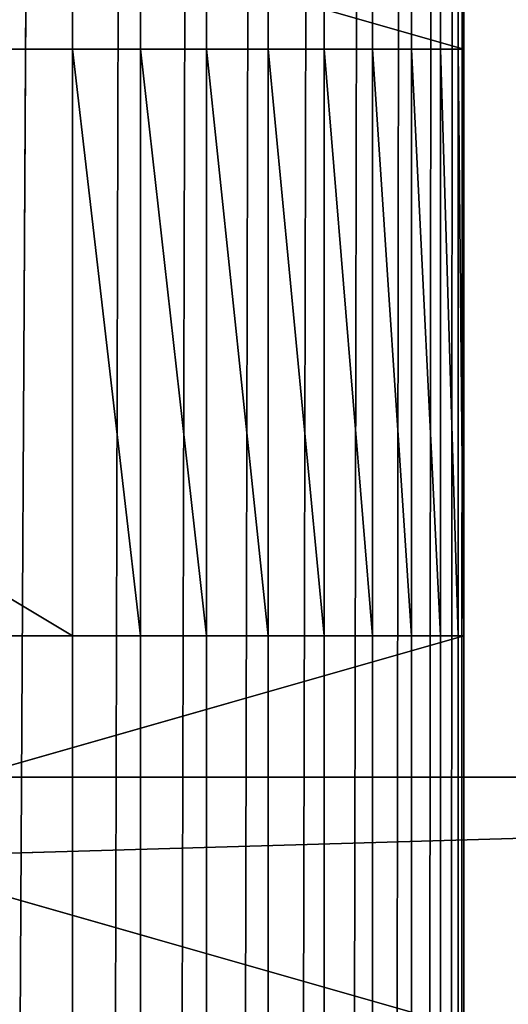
# Model space of a CAD drawing. Extents: x 226 to 378, y -30 to 313.
# Tile 411 of 656: x 344.33 to 350.67, y 173.35 to 186.14. Entities that reach past the tile are written whole.
import ezdxf

# ---------------------------------------------------------------- set-up
doc = ezdxf.new("R2010")
doc.units = 0
doc.header["$LTSCALE"] = 25.4
doc.layers.get('0').update_dxf_attribs({"color": 13, "linetype": 'CONTINUOUS'})
for name, color, linetype in [('_NCL1_62', 7, 'CONTINUOUS'), ('_NCL1_64', 250, 'CONTINUOUS'), ('USER_LIBRARY_DIN_RAIL_DEFA', 254, 'CONTINUOUS')]:
    doc.layers.add(name, color=color, linetype=linetype)

# ---------------------------------------------------------------- blocks, each defined once
blk = doc.blocks.new('EWON_2005CD_4005CD_COSY141')
at = {"layer": '_NCL1_62', "color": 0}
for p, q in [((27.94, 342.9, 292.1), (27.94, 20.32, 292.1)), ((28.017, 342.9, 292.982), (27.94, 20.32, 292.1)), ((27.94, 342.9, 292.1), (27.94, 20.32, 292.1)), ((28.017, 342.9, 292.982), (27.94, 20.32, 292.1)), ((28.246, 342.9, 293.837), (28.017, 20.32, 292.982)), ((28.017, 20.32, 292.982), (28.017, 342.9, 292.982)), ((28.017, 20.32, 292.982), (28.017, 342.9, 292.982)), ((28.246, 342.9, 293.837), (28.017, 20.32, 292.982)), ((28.621, 342.9, 294.64), (28.246, 20.32, 293.837)), ((28.246, 20.32, 293.837), (28.246, 342.9, 293.837)), ((28.246, 20.32, 293.837), (28.246, 342.9, 293.837)), ((28.621, 342.9, 294.64), (28.246, 20.32, 293.837)), ((29.128, 342.9, 295.365), (28.621, 20.32, 294.64)), ((28.621, 20.32, 294.64), (28.621, 342.9, 294.64)), ((28.621, 20.32, 294.64), (28.621, 342.9, 294.64)), ((29.128, 342.9, 295.365), (28.621, 20.32, 294.64)), ((29.755, 342.9, 295.991), (29.128, 20.32, 295.365)), ((29.128, 20.32, 295.365), (29.128, 342.9, 295.365)), ((29.128, 20.32, 295.365), (29.128, 342.9, 295.365)), ((29.755, 342.9, 295.991), (29.128, 20.32, 295.365)), ((30.48, 342.9, 296.499), (29.755, 20.32, 295.991)), ((29.755, 20.32, 295.991), (29.755, 342.9, 295.991)), ((29.755, 20.32, 295.991), (29.755, 342.9, 295.991)), ((30.48, 342.9, 296.499), (29.755, 20.32, 295.991)), ((31.283, 342.9, 296.874), (30.48, 20.32, 296.499)), ((30.48, 20.32, 296.499), (30.48, 342.9, 296.499)), ((30.48, 20.32, 296.499), (30.48, 342.9, 296.499)), ((31.283, 342.9, 296.874), (30.48, 20.32, 296.499)), ((32.138, 342.9, 297.103), (31.283, 20.32, 296.874)), ((31.283, 20.32, 296.874), (31.283, 342.9, 296.874)), ((31.283, 20.32, 296.874), (31.283, 342.9, 296.874)), ((32.138, 342.9, 297.103), (31.283, 20.32, 296.874)), ((33.02, 342.9, 297.18), (32.138, 20.32, 297.103)), ((32.138, 20.32, 297.103), (32.138, 342.9, 297.103)), ((32.138, 20.32, 297.103), (32.138, 342.9, 297.103)), ((33.02, 342.9, 297.18), (32.138, 20.32, 297.103)), ((27.94, 177.8, 276.86), (27.94, 20.32, 292.1)), ((27.94, 177.8, 276.86), (27.94, 20.32, 292.1)), ((27.94, 20.32, 292.1), (27.94, 172.72, 276.86)), ((27.94, 20.32, 292.1), (27.94, 172.72, 276.86)), ((27.94, 20.32, 292.1), (27.94, 165.1, 276.86)), ((27.94, 20.32, 292.1), (27.94, 165.1, 276.86)), ((27.94, 160.02, 276.86), (27.94, 20.32, 292.1)), ((27.94, 160.02, 276.86), (27.94, 20.32, 292.1)), ((27.94, 152.4, 276.86), (27.94, 20.32, 292.1)), ((27.94, 152.4, 276.86), (27.94, 20.32, 292.1)), ((27.94, 147.32, 276.86), (27.94, 20.32, 292.1)), ((27.94, 147.32, 276.86), (27.94, 20.32, 292.1)), ((27.94, 134.62, 71.12), (27.94, 139.7, 220.98)), ((27.94, 139.7, 220.98), (27.94, 134.62, 220.98)), ((27.94, 134.62, 71.12), (27.94, 139.7, 220.98)), ((27.94, 134.62, 71.12), (27.94, 139.7, 71.12)), ((27.94, 134.62, 276.86), (27.94, 139.7, 276.86)), ((27.94, 139.7, 276.86), (27.94, 20.32, 292.1)), ((27.94, 139.7, 276.86), (27.94, 20.32, 292.1)), ((45.72, 139.7, 71.12), (27.94, 134.62, 71.12)), ((45.72, 139.7, 71.12), (27.94, 134.62, 71.12)), ((27.94, 134.62, 71.12), (27.94, 139.7, 71.12)), ((45.72, 139.7, 276.86), (27.94, 134.62, 276.86)), ((45.72, 139.7, 276.86), (27.94, 134.62, 276.86)), ((27.94, 134.62, 276.86), (27.94, 139.7, 276.86)), ((27.94, 139.7, 220.98), (27.94, 134.62, 220.98)), ((27.94, 139.7, 220.98), (45.72, 134.62, 220.98)), ((27.94, 139.7, 220.98), (45.72, 134.62, 220.98)), ((27.94, 134.62, 220.98), (27.94, 134.62, 71.12)), ((27.94, 134.62, 220.98), (27.94, 127, 220.98)), ((27.94, 127, 71.12), (27.94, 134.62, 220.98)), ((27.94, 134.62, 276.86), (27.94, 127, 276.86)), ((27.94, 127, 276.86), (27.94, 134.62, 220.98)), ((27.94, 134.62, 220.98), (27.94, 134.62, 276.86)), ((27.94, 134.62, 220.98), (27.94, 127, 220.98)), ((27.94, 127, 276.86), (27.94, 134.62, 220.98)), ((27.94, 127, 71.12), (27.94, 134.62, 33.02)), ((27.94, 134.62, 33.02), (27.94, 134.62, 71.12)), ((27.94, 134.62, 71.12), (27.94, 127, 71.12)), ((27.94, 127, 33.02), (27.94, 134.62, 33.02)), ((27.94, 127, 71.12), (27.94, 134.62, 33.02)), ((27.94, 127, 71.12), (27.94, 134.62, 220.98)), ((27.94, 134.62, 71.12), (27.94, 127, 71.12)), ((27.94, 134.62, 220.98), (27.94, 134.62, 71.12)), ((27.94, 134.62, 276.86), (27.94, 127, 276.86)), ((27.94, 134.62, 276.86), (27.94, 20.32, 292.1)), ((27.94, 134.62, 276.86), (27.94, 20.32, 292.1)), ((27.94, 134.62, 71.12), (45.72, 134.62, 71.12)), ((27.94, 134.62, 33.02), (45.72, 134.62, 71.12)), ((27.94, 134.62, 71.12), (45.72, 134.62, 71.12)), ((27.94, 134.62, 33.02), (27.94, 134.62, 71.12)), ((27.94, 134.62, 33.02), (45.72, 134.62, 71.12)), ((27.94, 134.62, 33.02), (45.72, 134.62, 27.94)), ((27.94, 134.62, 33.02), (45.72, 134.62, 27.94)), ((27.94, 134.62, 33.02), (33.02, 134.62, 27.94)), ((27.94, 134.62, 33.02), (28.017, 134.62, 32.138)), ((28.246, 134.62, 31.283), (27.94, 134.62, 33.02)), ((28.246, 134.62, 31.283), (27.94, 134.62, 33.02)), ((28.621, 134.62, 30.48), (27.94, 134.62, 33.02)), ((28.621, 134.62, 30.48), (27.94, 134.62, 33.02)), ((29.128, 134.62, 29.755), (27.94, 134.62, 33.02)), ((29.128, 134.62, 29.755), (27.94, 134.62, 33.02)), ((29.755, 134.62, 29.128), (27.94, 134.62, 33.02)), ((29.755, 134.62, 29.128), (27.94, 134.62, 33.02)), ((30.48, 134.62, 28.621), (27.94, 134.62, 33.02)), ((30.48, 134.62, 28.621), (27.94, 134.62, 33.02)), ((31.283, 134.62, 28.246), (27.94, 134.62, 33.02)), ((31.283, 134.62, 28.246), (27.94, 134.62, 33.02)), ((32.138, 134.62, 28.017), (27.94, 134.62, 33.02)), ((32.138, 134.62, 28.017), (27.94, 134.62, 33.02)), ((27.94, 134.62, 33.02), (33.02, 134.62, 27.94)), ((27.94, 134.62, 276.86), (45.72, 134.62, 276.86)), ((27.94, 134.62, 220.98), (45.72, 134.62, 220.98)), ((45.72, 134.62, 276.86), (27.94, 134.62, 220.98)), ((45.72, 134.62, 276.86), (27.94, 134.62, 220.98)), ((27.94, 134.62, 276.86), (45.72, 134.62, 276.86)), ((27.94, 134.62, 220.98), (27.94, 134.62, 276.86)), ((27.94, 134.62, 220.98), (45.72, 134.62, 220.98)), ((27.94, 134.62, 33.02), (28.017, 134.62, 32.138)), ((27.94, 134.62, 33.02), (28.017, 127, 32.138)), ((27.94, 134.62, 33.02), (28.017, 127, 32.138)), ((27.94, 127, 33.02), (27.94, 134.62, 33.02)), ((28.017, 134.62, 32.138), (28.246, 134.62, 31.283)), ((28.017, 127, 32.138), (28.017, 134.62, 32.138)), ((28.017, 134.62, 32.138), (28.246, 134.62, 31.283)), ((28.017, 134.62, 32.138), (28.246, 127, 31.283)), ((28.017, 134.62, 32.138), (28.246, 127, 31.283)), ((28.017, 127, 32.138), (28.017, 134.62, 32.138)), ((28.246, 134.62, 31.283), (28.621, 134.62, 30.48)), ((28.246, 127, 31.283), (28.246, 134.62, 31.283)), ((28.246, 134.62, 31.283), (28.621, 134.62, 30.48)), ((28.246, 134.62, 31.283), (28.621, 127, 30.48)), ((28.246, 134.62, 31.283), (28.621, 127, 30.48)), ((28.246, 127, 31.283), (28.246, 134.62, 31.283)), ((28.621, 134.62, 30.48), (29.128, 134.62, 29.755)), ((28.621, 127, 30.48), (28.621, 134.62, 30.48)), ((28.621, 134.62, 30.48), (29.128, 134.62, 29.755)), ((28.621, 134.62, 30.48), (29.128, 127, 29.755)), ((28.621, 134.62, 30.48), (29.128, 127, 29.755)), ((28.621, 127, 30.48), (28.621, 134.62, 30.48)), ((29.128, 134.62, 29.755), (29.755, 134.62, 29.128)), ((29.128, 127, 29.755), (29.128, 134.62, 29.755)), ((29.128, 134.62, 29.755), (29.755, 134.62, 29.128)), ((29.128, 134.62, 29.755), (29.755, 127, 29.128)), ((29.128, 134.62, 29.755), (29.755, 127, 29.128)), ((29.128, 127, 29.755), (29.128, 134.62, 29.755)), ((29.755, 134.62, 29.128), (30.48, 134.62, 28.621)), ((29.755, 127, 29.128), (29.755, 134.62, 29.128)), ((29.755, 134.62, 29.128), (30.48, 134.62, 28.621)), ((29.755, 134.62, 29.128), (30.48, 127, 28.621)), ((29.755, 134.62, 29.128), (30.48, 127, 28.621)), ((29.755, 127, 29.128), (29.755, 134.62, 29.128)), ((30.48, 134.62, 28.621), (31.283, 134.62, 28.246)), ((30.48, 127, 28.621), (30.48, 134.62, 28.621)), ((30.48, 134.62, 28.621), (31.283, 134.62, 28.246)), ((30.48, 134.62, 28.621), (31.283, 127, 28.246)), ((30.48, 134.62, 28.621), (31.283, 127, 28.246)), ((30.48, 127, 28.621), (30.48, 134.62, 28.621)), ((31.283, 134.62, 28.246), (32.138, 134.62, 28.017)), ((31.283, 134.62, 28.246), (32.138, 127, 28.017)), ((31.283, 134.62, 28.246), (32.138, 134.62, 28.017)), ((31.283, 127, 28.246), (31.283, 134.62, 28.246)), ((31.283, 134.62, 28.246), (32.138, 127, 28.017)), ((31.283, 127, 28.246), (31.283, 134.62, 28.246)), ((32.138, 134.62, 28.017), (33.02, 134.62, 27.94)), ((32.138, 127, 28.017), (32.138, 134.62, 28.017)), ((32.138, 134.62, 28.017), (33.02, 127, 27.94)), ((32.138, 134.62, 28.017), (33.02, 134.62, 27.94)), ((32.138, 134.62, 28.017), (33.02, 127, 27.94)), ((32.138, 127, 28.017), (32.138, 134.62, 28.017)), ((45.72, 127, 27.94), (33.02, 134.62, 27.94)), ((33.02, 134.62, 27.94), (33.02, 127, 27.94)), ((45.72, 127, 27.94), (33.02, 134.62, 27.94)), ((45.72, 134.62, 27.94), (33.02, 134.62, 27.94)), ((45.72, 134.62, 27.94), (33.02, 134.62, 27.94)), ((33.02, 134.62, 27.94), (33.02, 127, 27.94)), ((27.94, 121.92, 71.12), (27.94, 127, 220.98)), ((27.94, 127, 220.98), (27.94, 121.92, 220.98)), ((27.94, 127, 220.98), (27.94, 127, 71.12)), ((27.94, 127, 276.86), (27.94, 127, 220.98)), ((27.94, 121.92, 71.12), (27.94, 127, 220.98)), ((27.94, 121.92, 71.12), (27.94, 127, 71.12)), ((27.94, 127, 220.98), (27.94, 127, 71.12)), ((27.94, 127, 71.12), (27.94, 127, 33.02)), ((27.94, 121.92, 276.86), (27.94, 127, 276.86)), ((27.94, 127, 276.86), (27.94, 20.32, 292.1)), ((27.94, 127, 276.86), (27.94, 20.32, 292.1)), ((45.72, 127, 71.12), (27.94, 127, 71.12)), ((27.94, 121.92, 71.12), (27.94, 127, 71.12)), ((45.72, 127, 71.12), (27.94, 127, 71.12)), ((45.72, 127, 71.12), (27.94, 127, 33.02)), ((27.94, 127, 71.12), (27.94, 127, 33.02)), ((45.72, 127, 27.94), (27.94, 127, 33.02)), ((45.72, 127, 71.12), (27.94, 127, 33.02)), ((33.02, 127, 27.94), (27.94, 127, 33.02)), ((45.72, 127, 27.94), (27.94, 127, 33.02)), ((28.017, 127, 32.138), (27.94, 127, 33.02)), ((33.02, 127, 27.94), (27.94, 127, 33.02)), ((45.72, 127, 276.86), (27.94, 127, 276.86)), ((27.94, 121.92, 276.86), (27.94, 127, 276.86)), ((27.94, 127, 220.98), (27.94, 121.92, 220.98)), ((27.94, 127, 220.98), (45.72, 121.92, 220.98)), ((27.94, 127, 220.98), (45.72, 127, 220.98)), ((27.94, 127, 220.98), (45.72, 121.92, 220.98)), ((45.72, 127, 276.86), (27.94, 127, 276.86)), ((45.72, 127, 220.98), (27.94, 127, 276.86)), ((45.72, 127, 220.98), (27.94, 127, 276.86)), ((27.94, 127, 220.98), (45.72, 127, 220.98)), ((27.94, 127, 276.86), (27.94, 127, 220.98)), ((28.017, 127, 32.138), (27.94, 127, 33.02)), ((28.246, 127, 31.283), (28.017, 127, 32.138)), ((28.017, 127, 32.138), (33.02, 127, 27.94)), ((28.017, 127, 32.138), (33.02, 127, 27.94)), ((28.246, 127, 31.283), (28.017, 127, 32.138)), ((28.621, 127, 30.48), (28.246, 127, 31.283)), ((28.246, 127, 31.283), (33.02, 127, 27.94)), ((28.246, 127, 31.283), (33.02, 127, 27.94)), ((28.621, 127, 30.48), (28.246, 127, 31.283)), ((29.128, 127, 29.755), (28.621, 127, 30.48)), ((28.621, 127, 30.48), (33.02, 127, 27.94)), ((28.621, 127, 30.48), (33.02, 127, 27.94)), ((29.128, 127, 29.755), (28.621, 127, 30.48)), ((29.755, 127, 29.128), (29.128, 127, 29.755)), ((29.128, 127, 29.755), (33.02, 127, 27.94)), ((29.128, 127, 29.755), (33.02, 127, 27.94)), ((29.755, 127, 29.128), (29.128, 127, 29.755)), ((30.48, 127, 28.621), (29.755, 127, 29.128)), ((29.755, 127, 29.128), (33.02, 127, 27.94)), ((29.755, 127, 29.128), (33.02, 127, 27.94)), ((30.48, 127, 28.621), (29.755, 127, 29.128)), ((31.283, 127, 28.246), (30.48, 127, 28.621)), ((30.48, 127, 28.621), (33.02, 127, 27.94)), ((30.48, 127, 28.621), (33.02, 127, 27.94)), ((31.283, 127, 28.246), (30.48, 127, 28.621)), ((32.138, 127, 28.017), (31.283, 127, 28.246)), ((31.283, 127, 28.246), (33.02, 127, 27.94)), ((31.283, 127, 28.246), (33.02, 127, 27.94)), ((32.138, 127, 28.017), (31.283, 127, 28.246)), ((33.02, 127, 27.94), (32.138, 127, 28.017)), ((33.02, 127, 27.94), (32.138, 127, 28.017)), ((33.02, 127, 27.94), (45.72, 127, 27.94)), ((33.02, 127, 27.94), (45.72, 127, 27.94))]:
    blk.add_line(p, q, dxfattribs=at)
at = {"layer": '_NCL1_64', "color": 0}
for p, q in [((33.02, 342.9, 297.18), (33.02, 20.32, 297.18)), ((33.02, 342.9, 297.18), (33.02, 20.32, 297.18)), ((33.02, 20.32, 297.18), (33.891, 172.72, 297.18)), ((33.02, 20.32, 297.18), (33.891, 172.72, 297.18))]:
    blk.add_line(p, q, dxfattribs=at)
at = {"layer": 'USER_LIBRARY_DIN_RAIL_DEFA', "color": 0}
for p, q in [((0, 136.456, 20.32), (152.4, 140.901, 20.32)), ((0, 136.456, 20.32), (152.4, 140.901, 20.32)), ((0, 136.456, 20.32), (152.4, 136.456, 20.32)), ((0, 136.456, 20.32), (152.4, 136.456, 20.32)), ((0, 136.456, 22.86), (152.4, 136.456, 20.32)), ((0, 136.456, 22.86), (152.4, 136.456, 20.32)), ((0, 136.456, 22.86), (152.4, 136.456, 22.86)), ((0, 136.456, 22.86), (152.4, 136.456, 22.86))]:
    blk.add_line(p, q, dxfattribs=at)
at = {"layer": '_NCL1_62', "color": 7}
mesh = blk.add_polyface(dxfattribs=at)
corners = [(27.94, 342.9, 292.1), (27.94, 20.32, 292.1), (27.94, 177.8, 276.86)]
mesh.append_faces([[corners[k] for k in face] for face in [(0, 1, 2)]], dxfattribs={"color": 7})
mesh = blk.add_polyface(dxfattribs=at)
corners = [(28.017, 342.9, 292.982), (27.94, 20.32, 292.1), (27.94, 342.9, 292.1)]
mesh.append_faces([[corners[k] for k in face] for face in [(0, 1, 2)]], dxfattribs={"color": 7})
mesh = blk.add_polyface(dxfattribs=at)
corners = [(28.017, 342.9, 292.982), (28.017, 20.32, 292.982), (27.94, 20.32, 292.1)]
mesh.append_faces([[corners[k] for k in face] for face in [(0, 1, 2)]], dxfattribs={"color": 7})
mesh = blk.add_polyface(dxfattribs=at)
corners = [(28.246, 342.9, 293.837), (28.017, 20.32, 292.982), (28.017, 342.9, 292.982)]
mesh.append_faces([[corners[k] for k in face] for face in [(0, 1, 2)]], dxfattribs={"color": 7})
mesh = blk.add_polyface(dxfattribs=at)
corners = [(28.246, 342.9, 293.837), (28.246, 20.32, 293.837), (28.017, 20.32, 292.982)]
mesh.append_faces([[corners[k] for k in face] for face in [(0, 1, 2)]], dxfattribs={"color": 7})
mesh = blk.add_polyface(dxfattribs=at)
corners = [(28.621, 342.9, 294.64), (28.246, 20.32, 293.837), (28.246, 342.9, 293.837)]
mesh.append_faces([[corners[k] for k in face] for face in [(0, 1, 2)]], dxfattribs={"color": 7})
mesh = blk.add_polyface(dxfattribs=at)
corners = [(28.621, 342.9, 294.64), (28.621, 20.32, 294.64), (28.246, 20.32, 293.837)]
mesh.append_faces([[corners[k] for k in face] for face in [(0, 1, 2)]], dxfattribs={"color": 7})
mesh = blk.add_polyface(dxfattribs=at)
corners = [(29.128, 342.9, 295.365), (28.621, 20.32, 294.64), (28.621, 342.9, 294.64)]
mesh.append_faces([[corners[k] for k in face] for face in [(0, 1, 2)]], dxfattribs={"color": 7})
mesh = blk.add_polyface(dxfattribs=at)
corners = [(29.128, 342.9, 295.365), (29.128, 20.32, 295.365), (28.621, 20.32, 294.64)]
mesh.append_faces([[corners[k] for k in face] for face in [(0, 1, 2)]], dxfattribs={"color": 7})
mesh = blk.add_polyface(dxfattribs=at)
corners = [(29.755, 342.9, 295.991), (29.128, 20.32, 295.365), (29.128, 342.9, 295.365)]
mesh.append_faces([[corners[k] for k in face] for face in [(0, 1, 2)]], dxfattribs={"color": 7})
mesh = blk.add_polyface(dxfattribs=at)
corners = [(29.755, 342.9, 295.991), (29.755, 20.32, 295.991), (29.128, 20.32, 295.365)]
mesh.append_faces([[corners[k] for k in face] for face in [(0, 1, 2)]], dxfattribs={"color": 7})
mesh = blk.add_polyface(dxfattribs=at)
corners = [(30.48, 342.9, 296.499), (29.755, 20.32, 295.991), (29.755, 342.9, 295.991)]
mesh.append_faces([[corners[k] for k in face] for face in [(0, 1, 2)]], dxfattribs={"color": 7})
mesh = blk.add_polyface(dxfattribs=at)
corners = [(30.48, 20.32, 296.499), (29.755, 20.32, 295.991), (30.48, 342.9, 296.499)]
mesh.append_faces([[corners[k] for k in face] for face in [(0, 1, 2)]], dxfattribs={"color": 7})
mesh = blk.add_polyface(dxfattribs=at)
corners = [(31.283, 342.9, 296.874), (30.48, 20.32, 296.499), (30.48, 342.9, 296.499)]
mesh.append_faces([[corners[k] for k in face] for face in [(0, 1, 2)]], dxfattribs={"color": 7})
mesh = blk.add_polyface(dxfattribs=at)
corners = [(31.283, 20.32, 296.874), (30.48, 20.32, 296.499), (31.283, 342.9, 296.874)]
mesh.append_faces([[corners[k] for k in face] for face in [(0, 1, 2)]], dxfattribs={"color": 7})
mesh = blk.add_polyface(dxfattribs=at)
corners = [(32.138, 342.9, 297.103), (31.283, 20.32, 296.874), (31.283, 342.9, 296.874)]
mesh.append_faces([[corners[k] for k in face] for face in [(0, 1, 2)]], dxfattribs={"color": 7})
mesh = blk.add_polyface(dxfattribs=at)
corners = [(32.138, 20.32, 297.103), (31.283, 20.32, 296.874), (32.138, 342.9, 297.103)]
mesh.append_faces([[corners[k] for k in face] for face in [(0, 1, 2)]], dxfattribs={"color": 7})
mesh = blk.add_polyface(dxfattribs=at)
corners = [(33.02, 342.9, 297.18), (32.138, 20.32, 297.103), (32.138, 342.9, 297.103)]
mesh.append_faces([[corners[k] for k in face] for face in [(0, 1, 2)]], dxfattribs={"color": 7})
mesh = blk.add_polyface(dxfattribs=at)
corners = [(33.02, 20.32, 297.18), (32.138, 20.32, 297.103), (33.02, 342.9, 297.18)]
mesh.append_faces([[corners[k] for k in face] for face in [(0, 1, 2)]], dxfattribs={"color": 7})
mesh = blk.add_polyface(dxfattribs=at)
corners = [(27.94, 177.8, 276.86), (27.94, 20.32, 292.1), (27.94, 172.72, 276.86)]
mesh.append_faces([[corners[k] for k in face] for face in [(0, 1, 2)]], dxfattribs={"color": 7})
mesh = blk.add_polyface(dxfattribs=at)
corners = [(27.94, 172.72, 276.86), (27.94, 20.32, 292.1), (27.94, 165.1, 276.86)]
mesh.append_faces([[corners[k] for k in face] for face in [(0, 1, 2)]], dxfattribs={"color": 7})
mesh = blk.add_polyface(dxfattribs=at)
corners = [(27.94, 165.1, 276.86), (27.94, 20.32, 292.1), (27.94, 160.02, 276.86)]
mesh.append_faces([[corners[k] for k in face] for face in [(0, 1, 2)]], dxfattribs={"color": 7})
mesh = blk.add_polyface(dxfattribs=at)
corners = [(27.94, 160.02, 276.86), (27.94, 20.32, 292.1), (27.94, 152.4, 276.86)]
mesh.append_faces([[corners[k] for k in face] for face in [(0, 1, 2)]], dxfattribs={"color": 7})
mesh = blk.add_polyface(dxfattribs=at)
corners = [(27.94, 152.4, 276.86), (27.94, 20.32, 292.1), (27.94, 147.32, 276.86)]
mesh.append_faces([[corners[k] for k in face] for face in [(0, 1, 2)]], dxfattribs={"color": 7})
mesh = blk.add_polyface(dxfattribs=at)
corners = [(27.94, 147.32, 276.86), (27.94, 20.32, 292.1), (27.94, 139.7, 276.86)]
mesh.append_faces([[corners[k] for k in face] for face in [(0, 1, 2)]], dxfattribs={"color": 7})
mesh = blk.add_polyface(dxfattribs=at)
corners = [(27.94, 139.7, 220.98), (27.94, 134.62, 220.98), (27.94, 134.62, 71.12)]
mesh.append_faces([[corners[k] for k in face] for face in [(0, 1, 2)]], dxfattribs={"color": 7})
mesh = blk.add_polyface(dxfattribs=at)
corners = [(27.94, 139.7, 220.98), (27.94, 134.62, 71.12), (27.94, 139.7, 71.12)]
mesh.append_faces([[corners[k] for k in face] for face in [(0, 1, 2)]], dxfattribs={"color": 7})
mesh = blk.add_polyface(dxfattribs=at)
corners = [(27.94, 139.7, 276.86), (27.94, 20.32, 292.1), (27.94, 134.62, 276.86)]
mesh.append_faces([[corners[k] for k in face] for face in [(0, 1, 2)]], dxfattribs={"color": 7})
mesh = blk.add_polyface(dxfattribs=at)
corners = [(45.72, 139.7, 71.12), (27.94, 134.62, 71.12), (45.72, 134.62, 71.12)]
mesh.append_faces([[corners[k] for k in face] for face in [(0, 1, 2)]], dxfattribs={"color": 7})
mesh = blk.add_polyface(dxfattribs=at)
corners = [(45.72, 139.7, 71.12), (27.94, 139.7, 71.12), (27.94, 134.62, 71.12)]
mesh.append_faces([[corners[k] for k in face] for face in [(0, 1, 2)]], dxfattribs={"color": 7})
mesh = blk.add_polyface(dxfattribs=at)
corners = [(45.72, 139.7, 276.86), (27.94, 134.62, 276.86), (45.72, 134.62, 276.86)]
mesh.append_faces([[corners[k] for k in face] for face in [(0, 1, 2)]], dxfattribs={"color": 7})
mesh = blk.add_polyface(dxfattribs=at)
corners = [(45.72, 139.7, 276.86), (27.94, 139.7, 276.86), (27.94, 134.62, 276.86)]
mesh.append_faces([[corners[k] for k in face] for face in [(0, 1, 2)]], dxfattribs={"color": 7})
mesh = blk.add_polyface(dxfattribs=at)
corners = [(45.72, 134.62, 220.98), (27.94, 134.62, 220.98), (27.94, 139.7, 220.98)]
mesh.append_faces([[corners[k] for k in face] for face in [(0, 1, 2)]], dxfattribs={"color": 7})
mesh = blk.add_polyface(dxfattribs=at)
corners = [(45.72, 134.62, 220.98), (27.94, 139.7, 220.98), (45.72, 139.7, 220.98)]
mesh.append_faces([[corners[k] for k in face] for face in [(0, 1, 2)]], dxfattribs={"color": 7})
mesh = blk.add_polyface(dxfattribs=at)
corners = [(27.94, 134.62, 220.98), (27.94, 127, 220.98), (27.94, 127, 71.12)]
mesh.append_faces([[corners[k] for k in face] for face in [(0, 1, 2)]], dxfattribs={"color": 7})
mesh = blk.add_polyface(dxfattribs=at)
corners = [(27.94, 134.62, 276.86), (27.94, 127, 276.86), (27.94, 134.62, 220.98)]
mesh.append_faces([[corners[k] for k in face] for face in [(0, 1, 2)]], dxfattribs={"color": 7})
mesh = blk.add_polyface(dxfattribs=at)
corners = [(27.94, 134.62, 220.98), (27.94, 127, 276.86), (27.94, 127, 220.98)]
mesh.append_faces([[corners[k] for k in face] for face in [(0, 1, 2)]], dxfattribs={"color": 7})
mesh = blk.add_polyface(dxfattribs=at)
corners = [(27.94, 134.62, 71.12), (27.94, 127, 71.12), (27.94, 134.62, 33.02)]
mesh.append_faces([[corners[k] for k in face] for face in [(0, 1, 2)]], dxfattribs={"color": 7})
mesh = blk.add_polyface(dxfattribs=at)
corners = [(27.94, 134.62, 33.02), (27.94, 127, 71.12), (27.94, 127, 33.02)]
mesh.append_faces([[corners[k] for k in face] for face in [(0, 1, 2)]], dxfattribs={"color": 7})
mesh = blk.add_polyface(dxfattribs=at)
corners = [(27.94, 134.62, 220.98), (27.94, 127, 71.12), (27.94, 134.62, 71.12)]
mesh.append_faces([[corners[k] for k in face] for face in [(0, 1, 2)]], dxfattribs={"color": 7})
mesh = blk.add_polyface(dxfattribs=at)
corners = [(27.94, 134.62, 276.86), (27.94, 20.32, 292.1), (27.94, 127, 276.86)]
mesh.append_faces([[corners[k] for k in face] for face in [(0, 1, 2)]], dxfattribs={"color": 7})
mesh = blk.add_polyface(dxfattribs=at)
corners = [(27.94, 134.62, 71.12), (27.94, 134.62, 33.02), (45.72, 134.62, 71.12)]
mesh.append_faces([[corners[k] for k in face] for face in [(0, 1, 2)]], dxfattribs={"color": 7})
mesh = blk.add_polyface(dxfattribs=at)
corners = [(45.72, 134.62, 71.12), (27.94, 134.62, 33.02), (45.72, 134.62, 27.94)]
mesh.append_faces([[corners[k] for k in face] for face in [(0, 1, 2)]], dxfattribs={"color": 7})
mesh = blk.add_polyface(dxfattribs=at)
corners = [(27.94, 134.62, 33.02), (33.02, 134.62, 27.94), (45.72, 134.62, 27.94)]
mesh.append_faces([[corners[k] for k in face] for face in [(0, 1, 2)]], dxfattribs={"color": 7})
mesh = blk.add_polyface(dxfattribs=at)
corners = [(27.94, 134.62, 33.02), (28.017, 134.62, 32.138), (28.246, 134.62, 31.283)]
mesh.append_faces([[corners[k] for k in face] for face in [(0, 1, 2)]], dxfattribs={"color": 7})
mesh = blk.add_polyface(dxfattribs=at)
corners = [(27.94, 134.62, 33.02), (28.246, 134.62, 31.283), (28.621, 134.62, 30.48)]
mesh.append_faces([[corners[k] for k in face] for face in [(0, 1, 2)]], dxfattribs={"color": 7})
mesh = blk.add_polyface(dxfattribs=at)
corners = [(27.94, 134.62, 33.02), (28.621, 134.62, 30.48), (29.128, 134.62, 29.755)]
mesh.append_faces([[corners[k] for k in face] for face in [(0, 1, 2)]], dxfattribs={"color": 7})
mesh = blk.add_polyface(dxfattribs=at)
corners = [(27.94, 134.62, 33.02), (29.128, 134.62, 29.755), (29.755, 134.62, 29.128)]
mesh.append_faces([[corners[k] for k in face] for face in [(0, 1, 2)]], dxfattribs={"color": 7})
mesh = blk.add_polyface(dxfattribs=at)
corners = [(27.94, 134.62, 33.02), (29.755, 134.62, 29.128), (30.48, 134.62, 28.621)]
mesh.append_faces([[corners[k] for k in face] for face in [(0, 1, 2)]], dxfattribs={"color": 7})
mesh = blk.add_polyface(dxfattribs=at)
corners = [(27.94, 134.62, 33.02), (30.48, 134.62, 28.621), (31.283, 134.62, 28.246)]
mesh.append_faces([[corners[k] for k in face] for face in [(0, 1, 2)]], dxfattribs={"color": 7})
mesh = blk.add_polyface(dxfattribs=at)
corners = [(27.94, 134.62, 33.02), (31.283, 134.62, 28.246), (32.138, 134.62, 28.017)]
mesh.append_faces([[corners[k] for k in face] for face in [(0, 1, 2)]], dxfattribs={"color": 7})
mesh = blk.add_polyface(dxfattribs=at)
corners = [(27.94, 134.62, 33.02), (32.138, 134.62, 28.017), (33.02, 134.62, 27.94)]
mesh.append_faces([[corners[k] for k in face] for face in [(0, 1, 2)]], dxfattribs={"color": 7})
mesh = blk.add_polyface(dxfattribs=at)
corners = [(45.72, 134.62, 276.86), (27.94, 134.62, 220.98), (45.72, 134.62, 220.98)]
mesh.append_faces([[corners[k] for k in face] for face in [(0, 1, 2)]], dxfattribs={"color": 7})
mesh = blk.add_polyface(dxfattribs=at)
corners = [(27.94, 134.62, 276.86), (27.94, 134.62, 220.98), (45.72, 134.62, 276.86)]
mesh.append_faces([[corners[k] for k in face] for face in [(0, 1, 2)]], dxfattribs={"color": 7})
mesh = blk.add_polyface(dxfattribs=at)
corners = [(27.94, 134.62, 33.02), (28.017, 127, 32.138), (28.017, 134.62, 32.138)]
mesh.append_faces([[corners[k] for k in face] for face in [(0, 1, 2)]], dxfattribs={"color": 7})
mesh = blk.add_polyface(dxfattribs=at)
corners = [(27.94, 134.62, 33.02), (27.94, 127, 33.02), (28.017, 127, 32.138)]
mesh.append_faces([[corners[k] for k in face] for face in [(0, 1, 2)]], dxfattribs={"color": 7})
mesh = blk.add_polyface(dxfattribs=at)
corners = [(28.017, 134.62, 32.138), (28.246, 127, 31.283), (28.246, 134.62, 31.283)]
mesh.append_faces([[corners[k] for k in face] for face in [(0, 1, 2)]], dxfattribs={"color": 7})
mesh = blk.add_polyface(dxfattribs=at)
corners = [(28.017, 134.62, 32.138), (28.017, 127, 32.138), (28.246, 127, 31.283)]
mesh.append_faces([[corners[k] for k in face] for face in [(0, 1, 2)]], dxfattribs={"color": 7})
mesh = blk.add_polyface(dxfattribs=at)
corners = [(28.246, 134.62, 31.283), (28.621, 127, 30.48), (28.621, 134.62, 30.48)]
mesh.append_faces([[corners[k] for k in face] for face in [(0, 1, 2)]], dxfattribs={"color": 7})
mesh = blk.add_polyface(dxfattribs=at)
corners = [(28.246, 134.62, 31.283), (28.246, 127, 31.283), (28.621, 127, 30.48)]
mesh.append_faces([[corners[k] for k in face] for face in [(0, 1, 2)]], dxfattribs={"color": 7})
mesh = blk.add_polyface(dxfattribs=at)
corners = [(28.621, 134.62, 30.48), (29.128, 127, 29.755), (29.128, 134.62, 29.755)]
mesh.append_faces([[corners[k] for k in face] for face in [(0, 1, 2)]], dxfattribs={"color": 7})
mesh = blk.add_polyface(dxfattribs=at)
corners = [(28.621, 134.62, 30.48), (28.621, 127, 30.48), (29.128, 127, 29.755)]
mesh.append_faces([[corners[k] for k in face] for face in [(0, 1, 2)]], dxfattribs={"color": 7})
mesh = blk.add_polyface(dxfattribs=at)
corners = [(29.128, 134.62, 29.755), (29.755, 127, 29.128), (29.755, 134.62, 29.128)]
mesh.append_faces([[corners[k] for k in face] for face in [(0, 1, 2)]], dxfattribs={"color": 7})
mesh = blk.add_polyface(dxfattribs=at)
corners = [(29.755, 127, 29.128), (29.128, 134.62, 29.755), (29.128, 127, 29.755)]
mesh.append_faces([[corners[k] for k in face] for face in [(0, 1, 2)]], dxfattribs={"color": 7})
mesh = blk.add_polyface(dxfattribs=at)
corners = [(30.48, 134.62, 28.621), (29.755, 134.62, 29.128), (30.48, 127, 28.621)]
mesh.append_faces([[corners[k] for k in face] for face in [(0, 1, 2)]], dxfattribs={"color": 7})
mesh = blk.add_polyface(dxfattribs=at)
corners = [(30.48, 127, 28.621), (29.755, 134.62, 29.128), (29.755, 127, 29.128)]
mesh.append_faces([[corners[k] for k in face] for face in [(0, 1, 2)]], dxfattribs={"color": 7})
mesh = blk.add_polyface(dxfattribs=at)
corners = [(31.283, 134.62, 28.246), (30.48, 134.62, 28.621), (31.283, 127, 28.246)]
mesh.append_faces([[corners[k] for k in face] for face in [(0, 1, 2)]], dxfattribs={"color": 7})
mesh = blk.add_polyface(dxfattribs=at)
corners = [(31.283, 127, 28.246), (30.48, 134.62, 28.621), (30.48, 127, 28.621)]
mesh.append_faces([[corners[k] for k in face] for face in [(0, 1, 2)]], dxfattribs={"color": 7})
mesh = blk.add_polyface(dxfattribs=at)
corners = [(32.138, 134.62, 28.017), (31.283, 134.62, 28.246), (32.138, 127, 28.017)]
mesh.append_faces([[corners[k] for k in face] for face in [(0, 1, 2)]], dxfattribs={"color": 7})
mesh = blk.add_polyface(dxfattribs=at)
corners = [(32.138, 127, 28.017), (31.283, 134.62, 28.246), (31.283, 127, 28.246)]
mesh.append_faces([[corners[k] for k in face] for face in [(0, 1, 2)]], dxfattribs={"color": 7})
mesh = blk.add_polyface(dxfattribs=at)
corners = [(33.02, 134.62, 27.94), (32.138, 134.62, 28.017), (33.02, 127, 27.94)]
mesh.append_faces([[corners[k] for k in face] for face in [(0, 1, 2)]], dxfattribs={"color": 7})
mesh = blk.add_polyface(dxfattribs=at)
corners = [(33.02, 127, 27.94), (32.138, 134.62, 28.017), (32.138, 127, 28.017)]
mesh.append_faces([[corners[k] for k in face] for face in [(0, 1, 2)]], dxfattribs={"color": 7})
mesh = blk.add_polyface(dxfattribs=at)
corners = [(45.72, 127, 27.94), (33.02, 134.62, 27.94), (33.02, 127, 27.94)]
mesh.append_faces([[corners[k] for k in face] for face in [(0, 1, 2)]], dxfattribs={"color": 7})
mesh = blk.add_polyface(dxfattribs=at)
corners = [(45.72, 134.62, 27.94), (33.02, 134.62, 27.94), (45.72, 127, 27.94)]
mesh.append_faces([[corners[k] for k in face] for face in [(0, 1, 2)]], dxfattribs={"color": 7})
mesh = blk.add_polyface(dxfattribs=at)
corners = [(27.94, 127, 220.98), (27.94, 121.92, 220.98), (27.94, 121.92, 71.12)]
mesh.append_faces([[corners[k] for k in face] for face in [(0, 1, 2)]], dxfattribs={"color": 7})
mesh = blk.add_polyface(dxfattribs=at)
corners = [(27.94, 127, 220.98), (27.94, 121.92, 71.12), (27.94, 127, 71.12)]
mesh.append_faces([[corners[k] for k in face] for face in [(0, 1, 2)]], dxfattribs={"color": 7})
mesh = blk.add_polyface(dxfattribs=at)
corners = [(27.94, 127, 276.86), (27.94, 20.32, 292.1), (27.94, 121.92, 276.86)]
mesh.append_faces([[corners[k] for k in face] for face in [(0, 1, 2)]], dxfattribs={"color": 7})
mesh = blk.add_polyface(dxfattribs=at)
corners = [(45.72, 127, 71.12), (27.94, 121.92, 71.12), (45.72, 121.92, 71.12)]
mesh.append_faces([[corners[k] for k in face] for face in [(0, 1, 2)]], dxfattribs={"color": 7})
mesh = blk.add_polyface(dxfattribs=at)
corners = [(45.72, 127, 71.12), (27.94, 127, 71.12), (27.94, 121.92, 71.12)]
mesh.append_faces([[corners[k] for k in face] for face in [(0, 1, 2)]], dxfattribs={"color": 7})
mesh = blk.add_polyface(dxfattribs=at)
corners = [(45.72, 127, 71.12), (27.94, 127, 33.02), (27.94, 127, 71.12)]
mesh.append_faces([[corners[k] for k in face] for face in [(0, 1, 2)]], dxfattribs={"color": 7})
mesh = blk.add_polyface(dxfattribs=at)
corners = [(45.72, 127, 71.12), (45.72, 127, 27.94), (27.94, 127, 33.02)]
mesh.append_faces([[corners[k] for k in face] for face in [(0, 1, 2)]], dxfattribs={"color": 7})
mesh = blk.add_polyface(dxfattribs=at)
corners = [(27.94, 127, 33.02), (45.72, 127, 27.94), (33.02, 127, 27.94)]
mesh.append_faces([[corners[k] for k in face] for face in [(0, 1, 2)]], dxfattribs={"color": 7})
mesh = blk.add_polyface(dxfattribs=at)
corners = [(27.94, 127, 33.02), (33.02, 127, 27.94), (28.017, 127, 32.138)]
mesh.append_faces([[corners[k] for k in face] for face in [(0, 1, 2)]], dxfattribs={"color": 7})
mesh = blk.add_polyface(dxfattribs=at)
corners = [(45.72, 127, 276.86), (27.94, 121.92, 276.86), (45.72, 121.92, 276.86)]
mesh.append_faces([[corners[k] for k in face] for face in [(0, 1, 2)]], dxfattribs={"color": 7})
mesh = blk.add_polyface(dxfattribs=at)
corners = [(45.72, 127, 276.86), (27.94, 127, 276.86), (27.94, 121.92, 276.86)]
mesh.append_faces([[corners[k] for k in face] for face in [(0, 1, 2)]], dxfattribs={"color": 7})
mesh = blk.add_polyface(dxfattribs=at)
corners = [(45.72, 121.92, 220.98), (27.94, 121.92, 220.98), (27.94, 127, 220.98)]
mesh.append_faces([[corners[k] for k in face] for face in [(0, 1, 2)]], dxfattribs={"color": 7})
mesh = blk.add_polyface(dxfattribs=at)
corners = [(45.72, 121.92, 220.98), (27.94, 127, 220.98), (45.72, 127, 220.98)]
mesh.append_faces([[corners[k] for k in face] for face in [(0, 1, 2)]], dxfattribs={"color": 7})
mesh = blk.add_polyface(dxfattribs=at)
corners = [(45.72, 127, 276.86), (45.72, 127, 220.98), (27.94, 127, 276.86)]
mesh.append_faces([[corners[k] for k in face] for face in [(0, 1, 2)]], dxfattribs={"color": 7})
mesh = blk.add_polyface(dxfattribs=at)
corners = [(27.94, 127, 276.86), (45.72, 127, 220.98), (27.94, 127, 220.98)]
mesh.append_faces([[corners[k] for k in face] for face in [(0, 1, 2)]], dxfattribs={"color": 7})
mesh = blk.add_polyface(dxfattribs=at)
corners = [(28.017, 127, 32.138), (33.02, 127, 27.94), (28.246, 127, 31.283)]
mesh.append_faces([[corners[k] for k in face] for face in [(0, 1, 2)]], dxfattribs={"color": 7})
mesh = blk.add_polyface(dxfattribs=at)
corners = [(28.246, 127, 31.283), (33.02, 127, 27.94), (28.621, 127, 30.48)]
mesh.append_faces([[corners[k] for k in face] for face in [(0, 1, 2)]], dxfattribs={"color": 7})
mesh = blk.add_polyface(dxfattribs=at)
corners = [(28.621, 127, 30.48), (33.02, 127, 27.94), (29.128, 127, 29.755)]
mesh.append_faces([[corners[k] for k in face] for face in [(0, 1, 2)]], dxfattribs={"color": 7})
mesh = blk.add_polyface(dxfattribs=at)
corners = [(29.128, 127, 29.755), (33.02, 127, 27.94), (29.755, 127, 29.128)]
mesh.append_faces([[corners[k] for k in face] for face in [(0, 1, 2)]], dxfattribs={"color": 7})
mesh = blk.add_polyface(dxfattribs=at)
corners = [(29.755, 127, 29.128), (33.02, 127, 27.94), (30.48, 127, 28.621)]
mesh.append_faces([[corners[k] for k in face] for face in [(0, 1, 2)]], dxfattribs={"color": 7})
mesh = blk.add_polyface(dxfattribs=at)
corners = [(30.48, 127, 28.621), (33.02, 127, 27.94), (31.283, 127, 28.246)]
mesh.append_faces([[corners[k] for k in face] for face in [(0, 1, 2)]], dxfattribs={"color": 7})
mesh = blk.add_polyface(dxfattribs=at)
corners = [(31.283, 127, 28.246), (33.02, 127, 27.94), (32.138, 127, 28.017)]
mesh.append_faces([[corners[k] for k in face] for face in [(0, 1, 2)]], dxfattribs={"color": 7})
at = {"layer": '_NCL1_64', "color": 250}
mesh = blk.add_polyface(dxfattribs=at)
corners = [(33.891, 172.72, 297.18), (33.02, 20.32, 297.18), (33.02, 342.9, 297.18)]
mesh.append_faces([[corners[k] for k in face] for face in [(0, 1, 2)]], dxfattribs={"color": 250})
mesh = blk.add_polyface(dxfattribs=at)
corners = [(33.891, 66.04, 297.18), (33.02, 20.32, 297.18), (33.891, 172.72, 297.18)]
mesh.append_faces([[corners[k] for k in face] for face in [(0, 1, 2)]], dxfattribs={"color": 250})
at = {"layer": 'USER_LIBRARY_DIN_RAIL_DEFA', "color": 254}
mesh = blk.add_polyface(dxfattribs=at)
corners = [(152.4, 136.456, 22.86), (0, 136.456, 22.86), (0, 142.171, 22.86)]
mesh.append_faces([[corners[k] for k in face] for face in [(0, 1, 2)]], dxfattribs={"color": 254})
mesh = blk.add_polyface(dxfattribs=at)
corners = [(152.4, 136.456, 22.86), (0, 142.171, 22.86), (152.4, 142.171, 22.86)]
mesh.append_faces([[corners[k] for k in face] for face in [(0, 1, 2)]], dxfattribs={"color": 254})
mesh = blk.add_polyface(dxfattribs=at)
corners = [(152.4, 140.901, 20.32), (0, 140.901, 20.32), (0, 136.456, 20.32)]
mesh.append_faces([[corners[k] for k in face] for face in [(0, 1, 2)]], dxfattribs={"color": 254})
mesh = blk.add_polyface(dxfattribs=at)
corners = [(152.4, 140.901, 20.32), (0, 136.456, 20.32), (152.4, 136.456, 20.32)]
mesh.append_faces([[corners[k] for k in face] for face in [(0, 1, 2)]], dxfattribs={"color": 254})
mesh = blk.add_polyface(dxfattribs=at)
corners = [(0, 136.456, 22.86), (152.4, 136.456, 20.32), (0, 136.456, 20.32)]
mesh.append_faces([[corners[k] for k in face] for face in [(0, 1, 2)]], dxfattribs={"color": 254})
mesh = blk.add_polyface(dxfattribs=at)
corners = [(152.4, 136.456, 22.86), (152.4, 136.456, 20.32), (0, 136.456, 22.86)]
mesh.append_faces([[corners[k] for k in face] for face in [(0, 1, 2)]], dxfattribs={"color": 254})

msp = doc.modelspace()

# ---------------------------------------------------------------- block references
at = {"color": 0, "rotation": 179.9999999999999}
msp.add_blockref('EWON_2005CD_4005CD_COSY141', (378.037, 312.755), dxfattribs=at)

doc.saveas('drawing.dxf')
